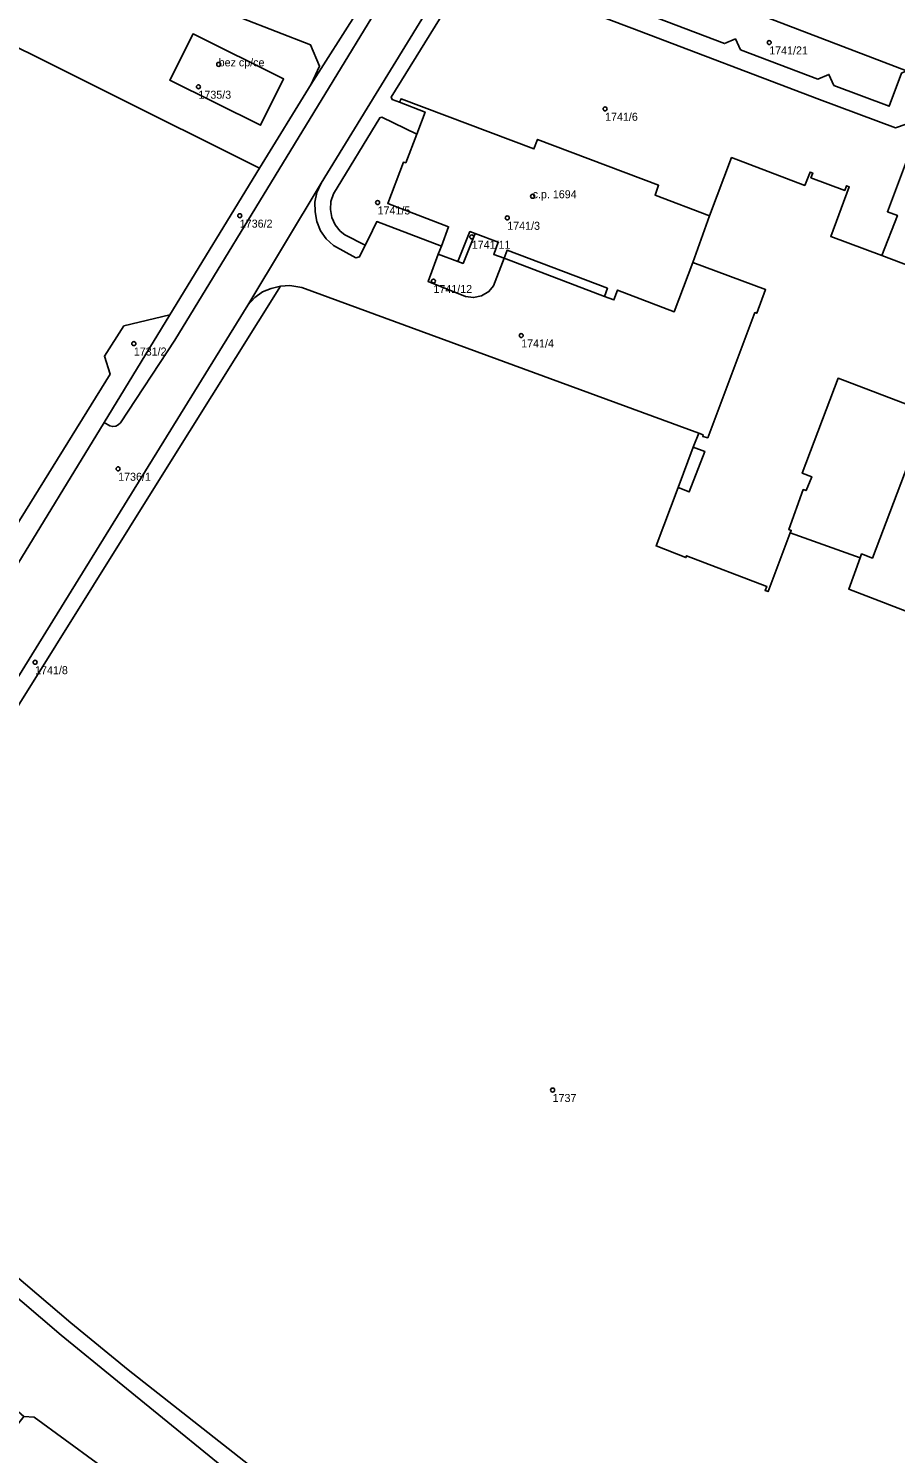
# Model space of a CAD drawing. Extents: x -878211 to -870363, y -1058464 to -1052522.
# Drawn here: x -874830.2 to -874721.8, y -1055893.9 to -1055715.8 of the extents above; entities that cross this region are included whole.
import ezdxf

# ---------------------------------------------------------------- set-up
doc = ezdxf.new("R2010")
doc.units = 0
for name, color, linetype in [('Definiční body', 7, 'Continuous'), ('Polygon budovy', 7, 'Continuous'), ('Polygon parcely', 7, 'Continuous')]:
    doc.layers.add(name, color=color, linetype=linetype)

msp = doc.modelspace()

# ---------------------------------------------------------------- linework, layer by layer
at = {"layer": 'Definiční body'}
for centre in [(-874737.56, -1055717.57994), (-874806.39, -1055720.30994), (-874808.92, -1055723.10994), (-874758.08, -1055725.86994), (-874786.52, -1055737.56994), (-874767.14, -1055736.78994), (-874803.75, -1055739.21994), (-874770.31, -1055739.48994), (-874774.75, -1055741.85994), (-874779.54, -1055747.38994), (-874817, -1055755.19994), (-874768.57, -1055754.18994), (-874818.96, -1055770.84994), (-874829.34, -1055795.01994), (-874764.64, -1055848.47994)]:
    msp.add_circle(centre, 0.25, dxfattribs=at)
at = {"layer": 'Polygon budovy'}
for points in [[(-874812.51, -1055722.27), (-874801.16, -1055727.91), (-874798.27, -1055722.13), (-874809.6, -1055716.51)], [(-874756.97, -1055749.74), (-874756.51, -1055748.52), (-874749.43, -1055751.21), (-874747.09, -1055745.05), (-874745.03, -1055739.24), (-874751.83, -1055736.65), (-874751.39, -1055735.42), (-874766.52, -1055729.68), (-874766.98, -1055730.88), (-874783.59, -1055724.61), (-874783.8, -1055725.04), (-874780.58, -1055726.27), (-874781.63, -1055729.01), (-874783.01, -1055732.61), (-874783.29, -1055732.53), (-874785.26, -1055737.71), (-874777.65, -1055740.59), (-874778.55, -1055743.02), (-874778.94, -1055744.01), (-874776.48, -1055744.94), (-874774.98, -1055741.21), (-874774.32, -1055741.46), (-874771.43, -1055742.54), (-874772.01, -1055744.07), (-874770.71, -1055744.53), (-874770.33, -1055743.53), (-874757.78, -1055748.29), (-874758.16, -1055749.3)]]:
    msp.add_lwpolyline(points, close=True, dxfattribs=at)
for points in [[(-874711.72, -1055748.65), (-874723.46, -1055744.2), (-874729.87, -1055741.82), (-874727.56, -1055735.59), (-874727.89, -1055735.48), (-874728.11, -1055736.06), (-874732.34, -1055734.47), (-874732.12, -1055733.89), (-874732.45, -1055733.77), (-874733.11, -1055735.44), (-874742.27, -1055731.96), (-874745.03, -1055739.24), (-874747.09, -1055745.05), (-874738.01, -1055748.46), (-874739.11, -1055751.41), (-874739.35, -1055751.32), (-874745.25, -1055766.97), (-874745.88, -1055766.79), (-874745.83, -1055766.61), (-874746.36, -1055766.4), (-874747.05, -1055768.13), (-874745.63, -1055768.67), (-874747.56, -1055773.73), (-874748.95, -1055773.19), (-874751.7, -1055780.49), (-874747.98, -1055781.93), (-874747.89, -1055781.71), (-874737.87, -1055785.55), (-874738.08, -1055786.04), (-874737.71, -1055786.18), (-874734.95, -1055778.85), (-874734.8, -1055778.55), (-874735.12, -1055778.45), (-874733.3, -1055773.44), (-874732.95, -1055773.56), (-874732.25, -1055771.84), (-874733.43, -1055771.4), (-874728.94, -1055759.53), (-874709.26, -1055767.02)], [(-874718.04, -1055764.56), (-874724.66, -1055782.01), (-874726.01, -1055781.48), (-874726.2, -1055781.99), (-874727.62, -1055785.87), (-874718.17, -1055789.53)]]:
    msp.add_lwpolyline(points, dxfattribs=at)
at = {"layer": 'Polygon parcely'}
for points in [[(-874872.06, -1055687.14), (-874878.28, -1055692.17), (-874879.16, -1055694.43), (-874801.27, -1055733.29), (-874794.82, -1055722.79), (-874793.78, -1055720.54), (-874794.9, -1055717.88), (-874820.67, -1055707.83), (-874822.07, -1055711.65), (-874844.37, -1055702.96), (-874842.9, -1055699.15), (-874870, -1055688.54)], [(-874889.21, -1055739.85), (-874888.66, -1055747.81), (-874834.8, -1055782.87), (-874819.95, -1055759.02), (-874820.67, -1055756.78), (-874818.23, -1055753), (-874812.5, -1055751.61), (-874801.27, -1055733.29), (-874879.16, -1055694.43), (-874889.4, -1055716.78), (-874890.26, -1055719.4), (-874890.42, -1055722.13)], [(-874761.8, -1055705.93), (-874763.39, -1055710.03), (-874754.83, -1055713.29), (-874753.47, -1055712.69), (-874752.83, -1055714.05), (-874743.15, -1055717.72), (-874741.78, -1055717.13), (-874741.15, -1055718.49), (-874731.48, -1055722.16), (-874730.09, -1055721.56), (-874729.47, -1055722.94), (-874722.55, -1055725.55), (-874721.04, -1055721.41), (-874720.38, -1055721.13), (-874762.14, -1055705.12)], [(-874798.27, -1055722.13), (-874809.6, -1055716.51), (-874812.51, -1055722.27), (-874801.16, -1055727.91)], [(-874798.27, -1055722.13), (-874801.16, -1055727.91), (-874812.51, -1055722.27), (-874809.6, -1055716.51)], [(-874781.63, -1055729.01), (-874783.01, -1055732.61), (-874783.29, -1055732.53), (-874785.26, -1055737.71), (-874777.65, -1055740.59), (-874778.55, -1055743.02), (-874778.94, -1055744.01), (-874776.48, -1055744.94), (-874774.98, -1055741.21), (-874774.32, -1055741.46), (-874771.43, -1055742.54), (-874772.01, -1055744.07), (-874770.71, -1055744.53), (-874758.16, -1055749.3), (-874756.97, -1055749.74), (-874756.51, -1055748.52), (-874749.43, -1055751.21), (-874747.09, -1055745.05), (-874745.03, -1055739.24), (-874751.83, -1055736.65), (-874751.39, -1055735.42), (-874766.52, -1055729.68), (-874766.98, -1055730.88), (-874783.59, -1055724.61), (-874783.8, -1055725.04), (-874780.58, -1055726.27)], [(-874788.06, -1055742.9), (-874787.7, -1055742.18), (-874786.63, -1055739.96), (-874778.55, -1055743.02), (-874777.65, -1055740.59), (-874785.26, -1055737.71), (-874783.29, -1055732.53), (-874783.01, -1055732.61), (-874781.63, -1055729.01), (-874785.98, -1055726.92), (-874786.26, -1055726.99), (-874792.05, -1055736.49), (-874792.36, -1055737.45), (-874792.42, -1055738.45), (-874792.25, -1055739.44), (-874791.81, -1055740.37), (-874791.19, -1055741.16), (-874790.61, -1055741.59)], [(-874792.03, -1055742.95), (-874792.94, -1055742.11), (-874793.65, -1055741.11), (-874794.14, -1055739.96), (-874794.32, -1055738.74), (-874794.37, -1055737.51), (-874794.1, -1055736.3), (-874793.57, -1055735.16), (-874802.76, -1055750.4), (-874801.89, -1055749.43), (-874800.91, -1055748.75), (-874799.84, -1055748.3), (-874798.65, -1055748.02), (-874797.5, -1055747.94), (-874795.99, -1055748.2), (-874746.36, -1055766.4), (-874745.83, -1055766.61), (-874745.88, -1055766.79), (-874745.25, -1055766.97), (-874739.35, -1055751.32), (-874739.11, -1055751.41), (-874738.01, -1055748.46), (-874747.09, -1055745.05), (-874749.43, -1055751.21), (-874756.51, -1055748.52), (-874756.97, -1055749.74), (-874758.16, -1055749.3), (-874770.71, -1055744.53), (-874772.02, -1055748), (-874772.6, -1055748.69), (-874773.55, -1055749.25), (-874774.52, -1055749.44), (-874775.52, -1055749.3), (-874780.21, -1055747.45), (-874778.94, -1055744.01), (-874778.55, -1055743.02), (-874786.63, -1055739.96), (-874787.7, -1055742.18), (-874788.06, -1055742.9), (-874788.78, -1055744.35), (-874789.25, -1055744.49)], [(-874775.83, -1055745.19), (-874774.32, -1055741.46), (-874774.98, -1055741.21), (-874776.48, -1055744.94)], [(-874778.94, -1055744.01), (-874780.21, -1055747.45), (-874775.52, -1055749.3), (-874774.52, -1055749.44), (-874773.55, -1055749.25), (-874772.6, -1055748.69), (-874772.02, -1055748), (-874770.71, -1055744.53), (-874772.01, -1055744.07), (-874771.43, -1055742.54), (-874774.32, -1055741.46), (-874775.83, -1055745.19), (-874776.48, -1055744.94)], [(-874860.45, -1055841.47), (-874860.38, -1055843.78), (-874859.32, -1055845.02), (-874812.82, -1055770.63), (-874798.65, -1055748.02), (-874799.84, -1055748.3), (-874800.91, -1055748.75), (-874801.89, -1055749.43), (-874802.76, -1055750.4), (-874838.55, -1055808.24), (-874846.87, -1055821.44), (-874853.28, -1055830.4), (-874858.61, -1055837.09), (-874859.89, -1055839.47)], [(-874820.72, -1055765.06), (-874812.5, -1055751.61), (-874818.23, -1055753), (-874820.67, -1055756.78), (-874819.95, -1055759.02), (-874834.8, -1055782.87), (-874832.43, -1055784.22)], [(-874817.83, -1055902.14), (-874817.82, -1055897.84), (-874829.44, -1055889.34), (-874830.75, -1055889.28), (-874837.03, -1055897.28), (-874834.3, -1055899.57), (-874837.49, -1055903.39), (-874836.25, -1055904.43), (-874837.89, -1055906.36), (-874839.18, -1055905.29), (-874840.79, -1055907.16), (-874843.19, -1055905.13), (-874854.8, -1055919.09), (-874855.4, -1055919.81), (-874856.55, -1055921.19), (-874839.58, -1055929.39), (-874836.89, -1055925.94), (-874822.75, -1055907.85)]]:
    msp.add_lwpolyline(points, close=True, dxfattribs=at)
for points in [[(-874762.14, -1055705.12), (-874720.38, -1055721.13)], [(-874838.55, -1055808.24), (-874802.76, -1055750.4), (-874793.57, -1055735.16), (-874786.7, -1055723.96), (-874775.6, -1055705.86)], [(-874781.97, -1055705.74), (-874811.87, -1055754.77), (-874818.67, -1055765.09), (-874818.94, -1055765.36), (-874819.26, -1055765.53), (-874819.63, -1055765.56), (-874819.99, -1055765.47), (-874820.72, -1055765.06), (-874832.43, -1055784.22)], [(-874789.03, -1055713.7), (-874794.82, -1055722.79), (-874801.27, -1055733.29), (-874812.5, -1055751.61), (-874820.72, -1055765.06), (-874819.99, -1055765.47), (-874819.63, -1055765.56), (-874819.26, -1055765.53), (-874818.94, -1055765.36), (-874818.67, -1055765.09), (-874811.87, -1055754.77), (-874781.97, -1055705.74)], [(-874775.6, -1055705.86), (-874786.7, -1055723.96), (-874793.57, -1055735.16), (-874794.1, -1055736.3), (-874794.37, -1055737.51), (-874794.32, -1055738.74), (-874794.14, -1055739.96), (-874793.65, -1055741.11), (-874792.94, -1055742.11), (-874792.03, -1055742.95), (-874789.25, -1055744.49), (-874788.78, -1055744.35), (-874788.06, -1055742.9), (-874790.61, -1055741.59), (-874791.19, -1055741.16), (-874791.81, -1055740.37), (-874792.25, -1055739.44), (-874792.42, -1055738.45), (-874792.36, -1055737.45), (-874792.05, -1055736.49)], [(-874820.67, -1055707.83), (-874794.9, -1055717.88), (-874793.78, -1055720.54), (-874794.82, -1055722.79), (-874789.03, -1055713.7)], [(-874792.05, -1055736.49), (-874786.26, -1055726.99), (-874785.98, -1055726.92), (-874781.63, -1055729.01), (-874780.58, -1055726.27), (-874783.8, -1055725.04), (-874784.72, -1055724.7), (-874784.81, -1055724.42), (-874775.12, -1055708.72), (-874774.63, -1055708.53), (-874774.18, -1055708.5), (-874773.66, -1055708.6), (-874764.38, -1055712.13), (-874754.72, -1055715.8), (-874731.26, -1055724.71), (-874721.79, -1055728.25), (-874718.97, -1055727.26)], [(-874775.12, -1055708.72), (-874784.81, -1055724.42), (-874784.72, -1055724.7), (-874783.8, -1055725.04), (-874783.59, -1055724.61), (-874766.98, -1055730.88), (-874766.52, -1055729.68), (-874751.39, -1055735.42), (-874751.83, -1055736.65), (-874745.03, -1055739.24), (-874742.27, -1055731.96), (-874733.11, -1055735.44), (-874732.45, -1055733.77), (-874732.12, -1055733.89), (-874732.34, -1055734.47), (-874728.11, -1055736.06), (-874727.89, -1055735.48), (-874727.56, -1055735.59), (-874729.87, -1055741.82), (-874723.46, -1055744.2), (-874721.53, -1055739.19), (-874722.79, -1055738.72), (-874718.51, -1055727.42)], [(-874721.04, -1055721.41), (-874722.55, -1055725.55), (-874729.47, -1055722.94), (-874730.09, -1055721.56), (-874731.48, -1055722.16), (-874741.15, -1055718.49), (-874741.78, -1055717.13), (-874743.15, -1055717.72), (-874752.83, -1055714.05)], [(-874718.97, -1055727.26), (-874721.79, -1055728.25), (-874731.26, -1055724.71), (-874754.72, -1055715.8)], [(-874718.51, -1055727.42), (-874722.79, -1055738.72), (-874721.53, -1055739.19), (-874723.46, -1055744.2), (-874729.87, -1055741.82), (-874727.56, -1055735.59), (-874727.89, -1055735.48), (-874728.11, -1055736.06), (-874732.34, -1055734.47), (-874732.12, -1055733.89), (-874732.45, -1055733.77), (-874733.11, -1055735.44), (-874742.27, -1055731.96), (-874745.03, -1055739.24), (-874747.09, -1055745.05), (-874738.01, -1055748.46), (-874739.11, -1055751.41), (-874739.35, -1055751.32), (-874745.25, -1055766.97), (-874745.88, -1055766.79), (-874745.83, -1055766.61), (-874746.36, -1055766.4), (-874747.05, -1055768.13), (-874748.95, -1055773.19), (-874751.7, -1055780.49), (-874747.98, -1055781.93), (-874747.89, -1055781.71), (-874737.87, -1055785.55), (-874738.08, -1055786.04), (-874737.71, -1055786.18), (-874734.95, -1055778.85), (-874726.2, -1055781.99), (-874727.62, -1055785.87), (-874718.17, -1055789.53)], [(-874999.93, -1055733.52), (-874985.59, -1055742.63), (-874961.04, -1055758.78), (-874942.1, -1055772.01), (-874924.67, -1055784.84), (-874927.92, -1055789.28), (-874911.22, -1055801.64), (-874900.59, -1055809.44), (-874892.85, -1055819.3), (-874879.35, -1055838.06), (-874867.61, -1055855.06), (-874865.13, -1055858.11), (-874862.14, -1055860.96), (-874850.44, -1055872.07), (-874845.61, -1055876.7), (-874839.74, -1055881.79), (-874836.02, -1055884.7), (-874830.75, -1055889.28), (-874829.44, -1055889.34), (-874817.82, -1055897.84)], [(-874718.17, -1055789.53), (-874727.62, -1055785.87), (-874726.2, -1055781.99), (-874734.95, -1055778.85), (-874737.71, -1055786.18), (-874738.08, -1055786.04), (-874737.87, -1055785.55), (-874747.89, -1055781.71), (-874747.98, -1055781.93), (-874751.7, -1055780.49), (-874748.95, -1055773.19), (-874747.05, -1055768.13), (-874746.36, -1055766.4), (-874795.99, -1055748.2), (-874797.5, -1055747.94), (-874798.65, -1055748.02), (-874812.82, -1055770.63), (-874859.32, -1055845.02), (-874853.81, -1055851.46), (-874849.5, -1055856.08), (-874842.21, -1055862.83), (-874824.86, -1055877.56), (-874817.72, -1055883.42), (-874799.55, -1055897.71)], [(-874800.83, -1055899.69), (-874819.06, -1055884.87), (-874826.07, -1055879.11), (-874843.65, -1055864.14), (-874850.92, -1055857.44), (-874855.22, -1055852.87), (-874856.99, -1055850.84), (-874859.88, -1055847.54), (-874862, -1055844.58), (-874862.2, -1055843.75), (-874862.19, -1055843.1)], [(-874799.55, -1055897.71), (-874817.72, -1055883.42), (-874824.86, -1055877.56), (-874842.21, -1055862.83), (-874849.5, -1055856.08), (-874853.81, -1055851.46), (-874859.32, -1055845.02), (-874860.38, -1055843.78), (-874859.85, -1055846.56), (-874859.34, -1055847.61), (-874856.99, -1055850.84), (-874855.22, -1055852.87), (-874850.92, -1055857.44), (-874843.65, -1055864.14), (-874826.07, -1055879.11), (-874819.06, -1055884.87), (-874800.83, -1055899.69)]]:
    msp.add_lwpolyline(points, dxfattribs=at)

# ---------------------------------------------------------------- texts
at = {"layer": 'Definiční body'}
for s, p in [('1741/21', (-874737.56, -1055719.069)), ('bez cp/ce', (-874806.39, -1055720.56)), ('1735/3', (-874808.92, -1055724.599)), ('1741/6', (-874758.08, -1055727.359)), ('c.p. 1694', (-874767.14, -1055737.04)), ('1741/5', (-874786.52, -1055739.059)), ('1736/2', (-874803.75, -1055740.709)), ('1741/3', (-874770.31, -1055740.979)), ('1741/11', (-874774.75, -1055743.349)), ('1741/12', (-874779.54, -1055748.879)), ('1741/4', (-874768.57, -1055755.679)), ('1731/2', (-874817, -1055756.689)), ('1736/1', (-874818.96, -1055772.339)), ('1741/8', (-874829.34, -1055796.509)), ('1737', (-874764.64, -1055849.969))]:
    msp.add_text(s, height=0.999996, dxfattribs=at).set_placement(p)

doc.saveas('drawing.dxf')
